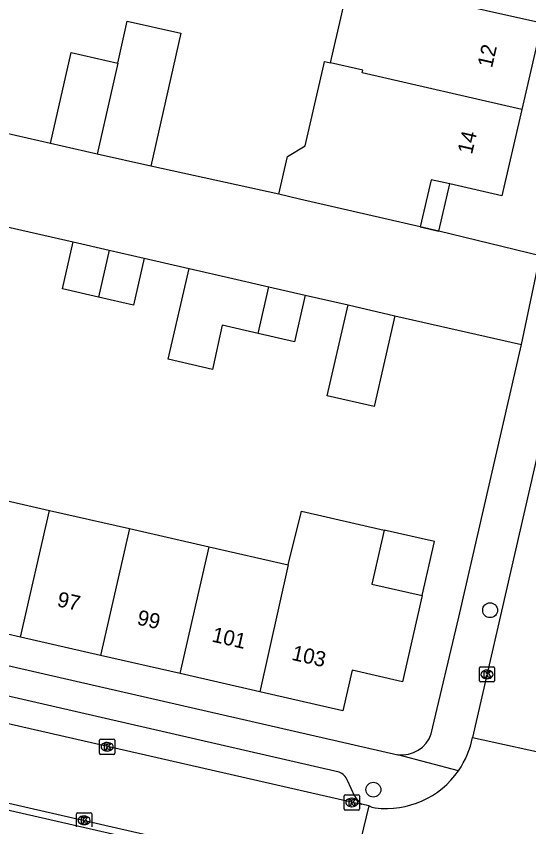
# Model space of a CAD drawing. Extents: x 159628 to 160723, y 388176 to 389416.
# Drawn here: x 160267.8 to 160301.6, y 388567 to 388620.5 of the extents above; entities that cross this region are included whole.
import ezdxf

# ---------------------------------------------------------------- set-up
doc = ezdxf.new("R2010")
doc.units = 0
for name, color, linetype in [('IMGEO_Boom', 7, 'Continuous'), ('IMGEO_Kolk', 7, 'Continuous'), ('IMGEO_Pand', 7, 'Continuous'), ('IMGEO_Pand_nummerreeks', 7, 'Continuous'), ('IMGEO_Pand_overbouw', 7, 'Continuous'), ('IMGEO_Rijbaan_lokaal_open', 7, 'Continuous'), ('IMGEO_Voetpad_open', 7, 'Continuous')]:
    doc.layers.add(name, color=color, linetype=linetype)

msp = doc.modelspace()

# ---------------------------------------------------------------- linework, layer by layer
at = {"layer": 'IMGEO_Boom'}
for centre in [(160299.041, 388581.306), (160291.343, 388569.47)]:
    msp.add_circle(centre, 0.489, dxfattribs=at)
at = {"layer": 'IMGEO_Kolk'}
for p, q in [((160298.333, 388576.647), (160298.333, 388577.499)), ((160298.408, 388577.573), (160299.26, 388577.573)), ((160299.334, 388577.499), (160299.334, 388576.647)), ((160298.821, 388577.353), (160298.846, 388577.353)), ((160299.26, 388576.573), (160298.408, 388576.573)), ((160298.844, 388576.793), (160298.819, 388576.793)), ((160273.282, 388571.873), (160273.282, 388572.725)), ((160273.357, 388572.799), (160274.209, 388572.799)), ((160274.283, 388572.725), (160274.283, 388571.873)), ((160273.77, 388572.579), (160273.795, 388572.579)), ((160274.209, 388571.799), (160273.357, 388571.799)), ((160273.793, 388572.019), (160273.768, 388572.019)), ((160289.419, 388568.201), (160289.419, 388569.053)), ((160289.494, 388569.127), (160290.346, 388569.127)), ((160289.907, 388568.907), (160289.932, 388568.907)), ((160290.42, 388569.053), (160290.42, 388568.201)), ((160271.759, 388567.021), (160271.759, 388567.873)), ((160271.834, 388567.947), (160272.686, 388567.947)), ((160272.76, 388567.873), (160272.76, 388567.021)), ((160290.346, 388568.127), (160289.494, 388568.127)), ((160289.93, 388568.347), (160289.905, 388568.347)), ((160272.247, 388567.727), (160272.272, 388567.727)), ((160272.27, 388567.167), (160272.245, 388567.167))]:
    msp.add_line(p, q, dxfattribs=at)
for points in [[(160298.333, 388576.647), (160298.333, 388577.499)], [(160298.408, 388577.573), (160299.26, 388577.573)], [(160299.334, 388577.499), (160299.334, 388576.647)], [(160298.654, 388577.273), (160298.777, 388577.273), (160298.777, 388577.122), (160298.907, 388577.273), (160299.071, 388577.273), (160298.925, 388577.122), (160299.078, 388576.873), (160298.926, 388576.873), (160298.841, 388577.037), (160298.777, 388576.97), (160298.777, 388576.873), (160298.654, 388576.873), (160298.654, 388577.273)], [(160299.26, 388576.573), (160298.408, 388576.573)], [(160273.282, 388571.873), (160273.282, 388572.725)], [(160273.357, 388572.799), (160274.209, 388572.799)], [(160274.283, 388572.725), (160274.283, 388571.873)], [(160273.603, 388572.499), (160273.726, 388572.499), (160273.726, 388572.348), (160273.856, 388572.499), (160274.02, 388572.499), (160273.874, 388572.348), (160274.027, 388572.099), (160273.875, 388572.099), (160273.79, 388572.263), (160273.726, 388572.196), (160273.726, 388572.099), (160273.603, 388572.099), (160273.603, 388572.499)], [(160274.209, 388571.799), (160273.357, 388571.799)], [(160289.419, 388568.201), (160289.419, 388569.053)], [(160289.494, 388569.127), (160290.346, 388569.127)], [(160290.42, 388569.053), (160290.42, 388568.201)], [(160289.74, 388568.827), (160289.863, 388568.827), (160289.863, 388568.676), (160289.993, 388568.827), (160290.157, 388568.827), (160290.011, 388568.676), (160290.164, 388568.427), (160290.012, 388568.427), (160289.927, 388568.591), (160289.863, 388568.524), (160289.863, 388568.427), (160289.74, 388568.427), (160289.74, 388568.827)], [(160271.759, 388567.021), (160271.759, 388567.873)], [(160271.834, 388567.947), (160272.686, 388567.947)], [(160272.76, 388567.873), (160272.76, 388567.021)], [(160290.346, 388568.127), (160289.494, 388568.127)], [(160272.08, 388567.647), (160272.203, 388567.647), (160272.203, 388567.496), (160272.333, 388567.647), (160272.497, 388567.647), (160272.351, 388567.496), (160272.504, 388567.247), (160272.352, 388567.247), (160272.267, 388567.411), (160272.203, 388567.344), (160272.203, 388567.247), (160272.08, 388567.247), (160272.08, 388567.647)]]:
    msp.add_lwpolyline(points, dxfattribs=at)
for centre, start, end in [((160298.41, 388577.497), 91.552, 178.448), ((160298.41, 388577.497), 91.552, 178.448), ((160299.258, 388577.497), 1.552, 88.448), ((160299.258, 388577.497), 1.552, 88.448), ((160298.41, 388576.649), 181.552, 268.448), ((160298.41, 388576.649), 181.552, 268.448), ((160299.258, 388576.649), 271.552, 358.448), ((160299.258, 388576.649), 271.552, 358.448), ((160273.359, 388572.723), 91.552, 178.448), ((160273.359, 388572.723), 91.552, 178.448), ((160274.207, 388572.723), 1.552, 88.448), ((160274.207, 388572.723), 1.552, 88.448), ((160273.359, 388571.875), 181.552, 268.448), ((160273.359, 388571.875), 181.552, 268.448), ((160274.207, 388571.875), 271.552, 358.448), ((160274.207, 388571.875), 271.552, 358.448), ((160289.496, 388569.051), 91.552, 178.448), ((160289.496, 388569.051), 91.552, 178.448), ((160290.344, 388569.051), 1.552, 88.448), ((160290.344, 388569.051), 1.552, 88.448), ((160271.836, 388567.871), 91.552, 178.448), ((160271.836, 388567.871), 91.552, 178.448), ((160272.684, 388567.871), 1.552, 88.448), ((160272.684, 388567.871), 1.552, 88.448), ((160289.496, 388568.203), 181.552, 268.448), ((160289.496, 388568.203), 181.552, 268.448), ((160290.344, 388568.203), 271.552, 358.448), ((160290.344, 388568.203), 271.552, 358.448)]:
    msp.add_arc(centre, 0.0765, start, end, dxfattribs=at)
for centre, major_axis, ratio, start_param, end_param in [((160298.82, 388577.073), (-0.387, 0.002), 0.722429, 4.712389, 7.853982), ((160298.845, 388577.073), (-0.39, 0.002), 0.717154, 1.570796, 4.712389), ((160273.769, 388572.299), (-0.387, 0.002), 0.722429, 4.712389, 7.853982), ((160273.794, 388572.299), (-0.39, 0.002), 0.717154, 1.570796, 4.712389), ((160289.906, 388568.627), (-0.387, 0.002), 0.722429, 4.712389, 7.853982), ((160289.931, 388568.627), (-0.39, 0.002), 0.717154, 1.570796, 4.712389), ((160272.246, 388567.447), (-0.387, 0.002), 0.722429, 4.712389, 7.853982), ((160272.271, 388567.447), (-0.39, 0.002), 0.717154, 1.570796, 4.712389)]:
    msp.add_ellipse(centre, major_axis=major_axis, ratio=ratio, start_param=start_param, end_param=end_param, dxfattribs=at)
at = {"layer": 'IMGEO_Pand'}
for points in [[(160288.515, 388617.399), (160289.255, 388620.645), (160289.51, 388621.764), (160288.938, 388622.817), (160287.663, 388623.107), (160288.405, 388626.365), (160288.992, 388626.231)], [(160296.564, 388624.425), (160295.881, 388621.516), (160298.806, 388620.857), (160302.444, 388620.037), (160301.127, 388614.338)], [(160274.484, 388617.387), (160275.11, 388620.162), (160278.635, 388619.365), (160276.653, 388610.601)], [(160270.038, 388612.082), (160271.408, 388618.089), (160274.484, 388617.387)], [(160274.484, 388617.387), (160273.129, 388611.383)], [(160285.098, 388608.739), (160285.666, 388611.232), (160286.849, 388611.93), (160287.935, 388616.7), (160288.067, 388617.28), (160288.115, 388617.49), (160288.515, 388617.399)], [(160301.127, 388614.338), (160290.607, 388616.74), (160290.647, 388616.914), (160288.515, 388617.399)], [(160301.127, 388614.338), (160299.806, 388608.623), (160296.378, 388609.416), (160295.159, 388609.698), (160294.438, 388606.581)], [(160273.129, 388611.383), (160270.038, 388612.082)], [(160276.653, 388610.601), (160273.129, 388611.383)], [(160294.438, 388606.581), (160286.462, 388608.424), (160285.098, 388608.739)], [(160273.21, 388601.961), (160270.83, 388602.508), (160271.535, 388605.598)], [(160271.535, 388605.598), (160273.918, 388605.05)], [(160273.918, 388605.05), (160273.21, 388601.961)], [(160273.918, 388605.05), (160276.226, 388604.519)], [(160276.226, 388604.519), (160275.521, 388601.429), (160273.21, 388601.961)], [(160283.743, 388599.551), (160281.368, 388600.097), (160280.732, 388597.184), (160277.807, 388597.853), (160279.18, 388603.847)], [(160279.18, 388603.847), (160282.073, 388603.187), (160284.454, 388602.64)], [(160283.743, 388599.551), (160284.454, 388602.64)], [(160284.454, 388602.64), (160286.851, 388602.089)], [(160286.851, 388602.089), (160286.146, 388598.999), (160283.743, 388599.551)], [(160292.763, 388600.73), (160291.394, 388594.732), (160288.297, 388595.437), (160289.668, 388601.442)], [(160289.668, 388601.442), (160292.763, 388600.73)], [(160264.715, 388589.093), (160269.983, 388587.888)], [(160268.067, 388579.532), (160269.983, 388587.888)], [(160269.983, 388587.888), (160275.256, 388586.683)], [(160285.725, 388584.29), (160286.593, 388587.839), (160292.046, 388586.591), (160291.232, 388583.031), (160294.556, 388582.271), (160293.255, 388576.583), (160289.941, 388577.341), (160289.33, 388574.67), (160283.853, 388575.923)], [(160275.256, 388586.683), (160273.342, 388578.326)], [(160275.256, 388586.683), (160280.509, 388585.482)], [(160278.588, 388577.126), (160280.509, 388585.482)], [(160280.509, 388585.482), (160285.725, 388584.29)], [(160285.725, 388584.29), (160283.853, 388575.923)], [(160268.067, 388579.532), (160262.802, 388580.736)], [(160273.342, 388578.326), (160268.067, 388579.532)], [(160278.588, 388577.126), (160273.342, 388578.326)], [(160283.853, 388575.923), (160278.588, 388577.126)]]:
    msp.add_lwpolyline(points, dxfattribs=at)
at = {"layer": 'IMGEO_Pand_overbouw'}
for points in [[(160294.438, 388606.581), (160295.658, 388606.299), (160296.378, 388609.416), (160295.159, 388609.698)], [(160294.556, 388582.271), (160295.37, 388585.83), (160292.046, 388586.591), (160291.232, 388583.031)]]:
    msp.add_lwpolyline(points, close=True, dxfattribs=at)
at = {"layer": 'IMGEO_Rijbaan_lokaal_open'}
for points in [[(160270.038, 388612.082), (160266.165, 388612.963)], [(160285.098, 388608.739), (160276.653, 388610.601)], [(160265.711, 388606.925), (160271.535, 388605.598)], [(160302.352, 388604.68), (160295.658, 388606.299), (160294.438, 388606.581)], [(160276.226, 388604.519), (160279.18, 388603.847)], [(160301.113, 388598.83), (160302.352, 388604.68)], [(160286.851, 388602.089), (160289.668, 388601.442)], [(160292.763, 388600.73), (160301.113, 388598.83)], [(160303.554, 388597.63), (160297.886, 388572.91)], [(160215.35, 388585.681), (160290.55, 388568.508)], [(160213.9, 388580.744), (160214.368, 388580.694), (160289.861, 388563.423)], [(160297.886, 388572.91), (160303.715, 388571.625)], [(160289.861, 388563.423), (160291.055, 388568.393)], [(160291.055, 388568.393), (160290.55, 388568.508)], [(160291.055, 388568.393), (160291.245, 388568.323), (160291.464, 388568.273)]]:
    msp.add_lwpolyline(points, dxfattribs=at)
for centre, radius, start, end in [((160292.162, 388574.042), 5.835, 325.2799, 348.8098), ((160292.19, 388574.036), 5.808, 262.8216, 325.1769)]:
    msp.add_arc(centre, radius, start, end, dxfattribs=at)
at = {"layer": 'IMGEO_Voetpad_open'}
for points in [[(160295.154, 388573.161), (160296.968, 388580.838), (160301.113, 388598.83)], [(160211.827, 388590.336), (160215.64, 388589.463), (160292.953, 388571.772)], [(160289.086, 388570.633), (160218.131, 388586.903)], [(160296.958, 388570.719), (160292.953, 388571.772)], [(160288.754, 388563.2), (160254.312, 388571.072)], [(160290.126, 388569.028), (160289.639, 388570.072)]]:
    msp.add_lwpolyline(points, dxfattribs=at)
for centre, radius, start, end in [((160293.215, 388573.795), 2.04, 262.6163, 341.8939), ((160288.667, 388569.667), 1.053, 22.6163, 66.5608), ((160291.553, 388569.758), 1.603, 207.1101, 231.2765)]:
    msp.add_arc(centre, radius, start, end, dxfattribs=at)

# ---------------------------------------------------------------- texts
at = {"layer": 'IMGEO_Pand_nummerreeks'}
for s, rotation, p in [('12', 76.9863, (160299.163, 388617.032)), ('14', 76.9883, (160297.845, 388611.328)), ('97', 347.119, (160270.425, 388581.578)), ('99', 347.119, (160275.699, 388580.372)), ('101', 347.119, (160280.633, 388579.244)), ('103', 347.119, (160285.898, 388578.04))]:
    msp.add_text(s, height=1, rotation=rotation, dxfattribs=at).set_placement(p)

doc.saveas('drawing.dxf')
